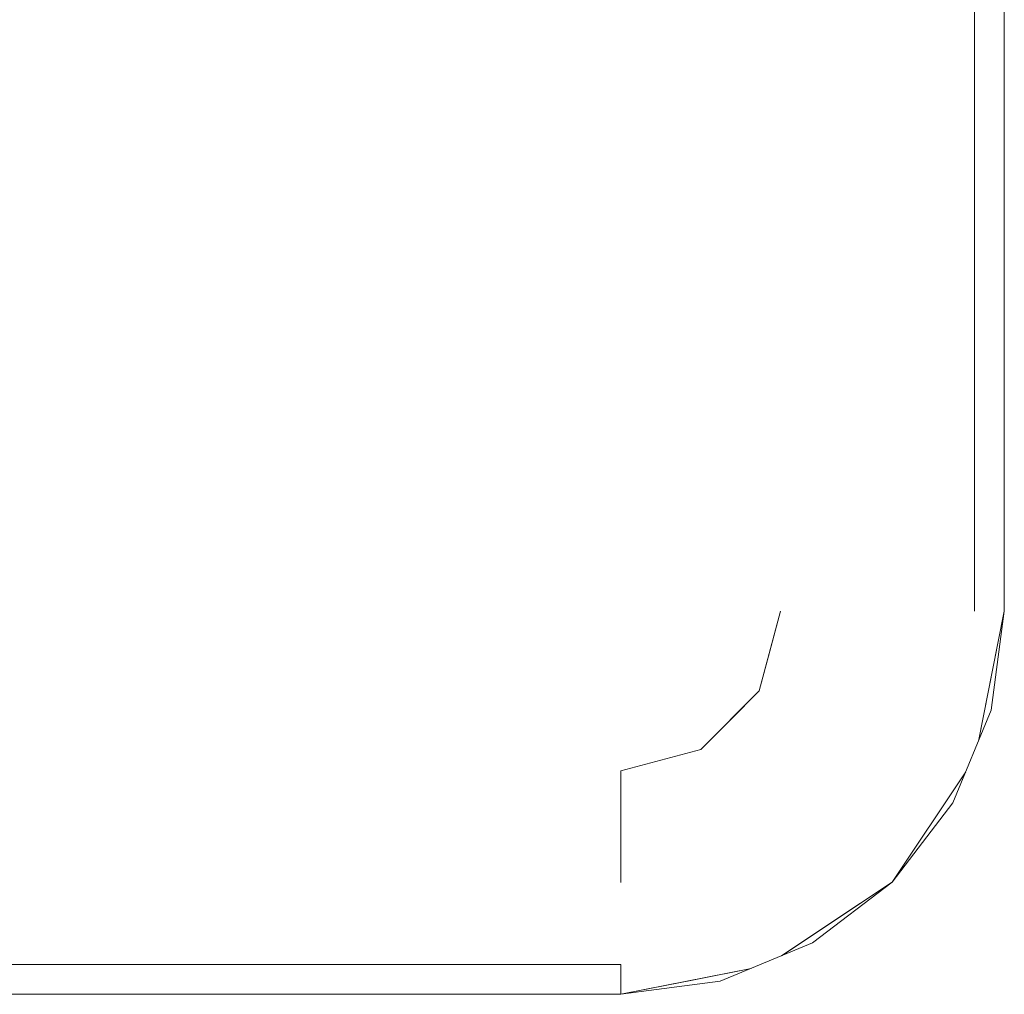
# Model space of a CAD drawing. Header units: millimetres. Extents: x 2 to 902, y -447 to 199.
# Tile 918 of 1056: x 69.647 to 69.955, y 146.225 to 146.53. Entities that reach past the tile are written whole.
import ezdxf

# ---------------------------------------------------------------- set-up
doc = ezdxf.new("R2010")
doc.units = ezdxf.units.MM
doc.header["$MEASUREMENT"] = 0
doc.layers.add('IFC-Elemento de mobília-Contorno', color=152, linetype='Continuous', lineweight=5)

msp = doc.modelspace()

# ---------------------------------------------------------------- linework, layer by layer
at = {"layer": 'IFC-Elemento de mobília-Contorno', "color": 7, "lineweight": 5}
for p, q in [((69.94572, 146.34451), (69.94572, 146.90451)), ((69.94572, 146.34451), (69.94572, 146.90451)), ((69.95509, 146.34451), (69.95509, 146.90451)), ((69.95509, 146.34451), (69.95509, 146.90451)), ((69.8784, 146.31951), (69.88509, 146.34451)), ((69.8784, 146.31951), (69.88509, 146.34451)), ((69.88174, 146.33201), (69.88509, 146.34451)), ((69.88174, 146.33201), (69.88509, 146.34451)), ((69.94699, 146.30374), (69.95509, 146.34451)), ((69.94699, 146.30374), (69.95509, 146.34451)), ((69.95101, 146.31344), (69.95509, 146.34451)), ((69.95101, 146.31344), (69.95509, 146.34451)), ((69.95131, 146.32546), (69.95509, 146.34451)), ((69.95131, 146.32546), (69.95509, 146.34451)), ((69.8784, 146.31951), (69.88174, 146.33201)), ((69.8784, 146.31951), (69.88174, 146.33201)), ((69.94699, 146.30374), (69.95131, 146.32546)), ((69.94699, 146.30374), (69.95131, 146.32546)), ((69.86009, 146.30121), (69.8784, 146.31951)), ((69.86009, 146.30121), (69.8784, 146.31951)), ((69.86924, 146.31036), (69.8784, 146.31951)), ((69.86924, 146.31036), (69.8784, 146.31951)), ((69.93902, 146.28451), (69.95101, 146.31344)), ((69.93902, 146.28451), (69.95101, 146.31344)), ((69.86009, 146.30121), (69.86924, 146.31036)), ((69.86009, 146.30121), (69.86924, 146.31036)), ((69.83509, 146.29451), (69.86009, 146.30121)), ((69.83509, 146.29451), (69.86009, 146.30121)), ((69.83509, 146.27701), (69.83509, 146.29451)), ((69.83509, 146.27701), (69.83509, 146.29451)), ((69.91995, 146.25965), (69.94303, 146.29419)), ((69.91995, 146.25965), (69.94303, 146.29419)), ((69.91995, 146.25965), (69.93902, 146.28451)), ((69.91995, 146.25965), (69.93902, 146.28451)), ((69.83509, 146.25951), (69.83509, 146.28182)), ((69.83509, 146.25951), (69.83509, 146.28182)), ((69.83509, 146.25951), (69.83509, 146.27701)), ((69.83509, 146.25951), (69.83509, 146.27701)), ((69.88539, 146.23656), (69.91995, 146.25965)), ((69.88539, 146.23656), (69.91995, 146.25965)), ((69.89509, 146.24058), (69.91995, 146.25965)), ((69.89509, 146.24058), (69.91995, 146.25965)), ((69.90048, 146.24664), (69.91995, 146.25965)), ((69.90048, 146.24664), (69.91995, 146.25965)), ((69.88539, 146.23656), (69.90048, 146.24664)), ((69.88539, 146.23656), (69.90048, 146.24664)), ((69.86615, 146.22859), (69.89509, 146.24058)), ((69.86615, 146.22859), (69.89509, 146.24058)), ((69.47133, 146.23388), (69.83509, 146.23388)), ((69.47133, 146.23388), (69.83509, 146.23388)), ((69.83509, 146.22826), (69.83509, 146.23388)), ((69.83509, 146.22826), (69.83509, 146.23388)), ((69.83509, 146.22451), (69.87586, 146.23261)), ((69.83509, 146.22451), (69.87586, 146.23261)), ((69.85806, 146.22907), (69.87586, 146.23261)), ((69.85806, 146.22907), (69.87586, 146.23261)), ((69.83509, 146.22451), (69.83509, 146.22919)), ((69.83509, 146.22451), (69.83509, 146.22919)), ((69.83509, 146.22451), (69.85806, 146.22907)), ((69.83509, 146.22451), (69.85806, 146.22907)), ((69.83509, 146.22451), (69.86615, 146.22859)), ((69.83509, 146.22451), (69.86615, 146.22859)), ((69.83509, 146.22451), (69.83509, 146.22826)), ((69.83509, 146.22451), (69.83509, 146.22826)), ((69.4713, 146.22451), (69.83509, 146.22451)), ((69.4713, 146.22451), (69.83509, 146.22451))]:
    msp.add_line(p, q, dxfattribs=at)

doc.saveas('drawing.dxf')
